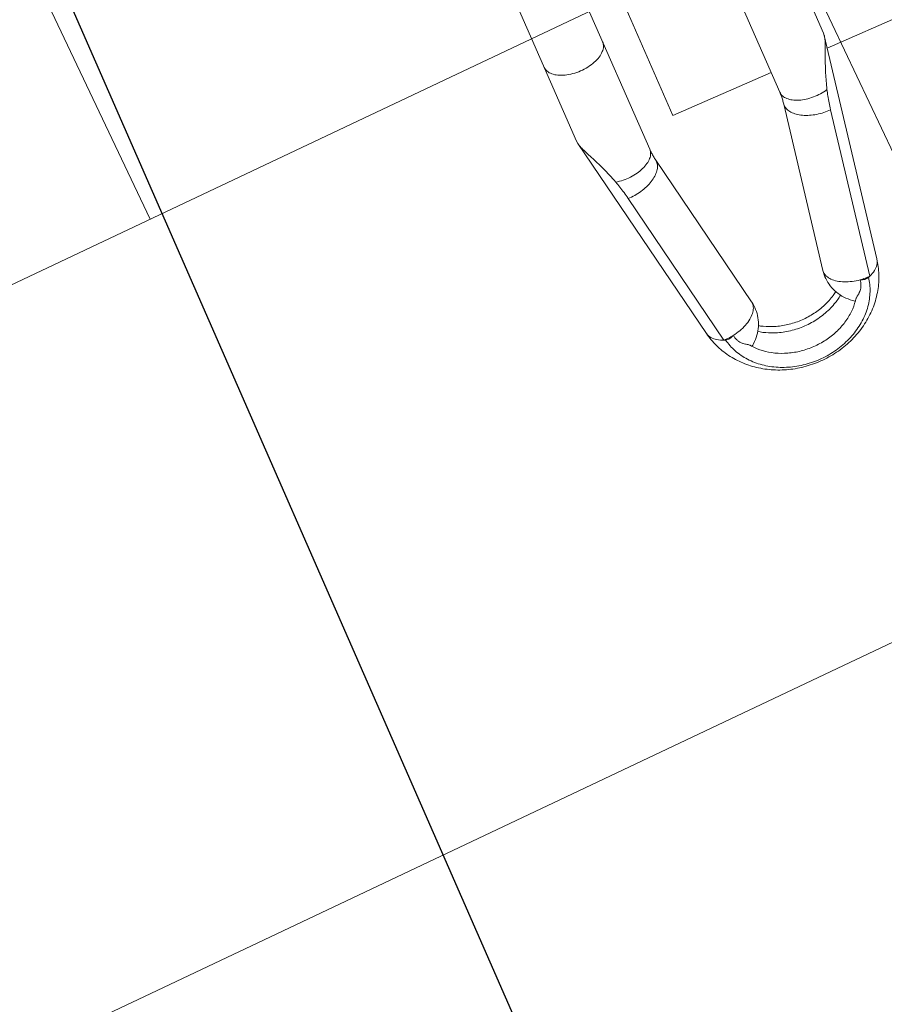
# Model space of a CAD drawing. Header units: metres. Extents: x 134157 to 138734, y 451157 to 455772.
# Tile 503 of 656: x 136619.703 to 136620.001, y 453797.424 to 453797.764. Entities that reach past the tile are written whole.
import ezdxf

# ---------------------------------------------------------------- set-up
doc = ezdxf.new("R2010")
doc.units = ezdxf.units.M
doc.layers.add('-DR-alg-hulplijnen', color=210, linetype='Continuous', plot=False)
doc.layers.add('-DR-nw-gr-arc-gras', color=7, linetype='Continuous', true_color=0xb5d5a4)
for name, color, linetype in [('-DR-nw-inr-fietsparkeren Tulip enkele beugel', 2, 'Continuous'), ('-DR-nw-maatvoering', 3, 'Continuous'), ('VELOPA-FIG25', 1, 'Continuous')]:
    doc.layers.add(name, color=color, linetype=linetype)
doc.layers.add('-DR-nw-vh-arc-sbs df bruinrood Broeder Alarmstraat', color=7, linetype='Continuous', lineweight=9, true_color=0xd8beb6)
doc.styles.add('2-5TXT', font='arial.ttf')
doc.styles.add('Drong', font='txt', dxfattribs={"height": 1.8})
doc.dimstyles.new('Drong', dxfattribs={"dimtxt": 1.8, "dimasz": 2.5, "dimexe": 0, "dimexo": 0, "dimgap": 0.9, "dimtad": 1, "dimzin": 0, "dimdsep": 46, "dimtxsty": 'Drong', "dimblk": 'dimblk-wit', "dimcen": 0, "dimse1": 1, "dimse2": 1, "dimclrd": 256, "dimclre": 1, "dimclrt": 7, "dimadec": 0, "dimazin": 0, "dimtfac": 1, "dimtmove": 0, "dimatfit": 3, "dimfxl": 1, "dimtolj": 1, "dimtzin": 0, "dimarcsym": 0})
doc.dimstyles.new('VELOPA-drukwerk', dxfattribs={"dimscale": 0, "dimtxt": 2.5, "dimasz": 2, "dimexe": 1, "dimexo": 1, "dimgap": 1, "dimtad": 1, "dimdec": 0, "dimdsep": 46, "dimtxsty": '2-5TXT', "dimcen": 8, "dimadec": 1, "dimazin": 0, "dimtfac": 1, "dimtdec": 0, "dimtmove": 0, "dimatfit": 3, "dimfxl": 1, "dimtolj": 1, "dimtzin": 0, "dimarcsym": 0})
pattern_1 = [(115.3356253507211, (136419.7180158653, 453326.2367068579), (-0.2236810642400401, -0.1059037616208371), [0.06, -0.187485]), (205.3356253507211, (136419.7180158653, 453326.2367068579), (0.1059037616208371, -0.22368106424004), [0.06, -0.187485])]

# ---------------------------------------------------------------- blocks, each defined once
blk = doc.blocks.new('*D482')
at = {"layer": '-DR-alg-hulplijnen', "color": 0, "lineweight": -2, "ltscale": 4, "transparency": 16777216}
for p, q in [((-1.268533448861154e-15, -770.7167233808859), (-1.92714493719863e-14, -1064.726652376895)), ((3625, -770.7167233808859), (3625, -1064.726652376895)), ((41.43344676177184, -1044.009928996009), (3583.566553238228, -1044.009928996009))]:
    blk.add_line(p, q, dxfattribs=at)
at = {"layer": '-DR-alg-hulplijnen', "color": 0, "ltscale": 4, "transparency": 16777216}
for points in [[(41.43344676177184, -1037.104354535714), (41.43344676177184, -1050.915503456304), (-1.800291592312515e-14, -1044.009928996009)], [(3583.566553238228, -1037.104354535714), (3583.566553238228, -1050.915503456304), (3625, -1044.009928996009)]]:
    blk.add_solid(points, dxfattribs=at)
at = {"layer": 'Defpoints', "color": 0, "ltscale": 4, "transparency": 16777216}
for p in [(0, -750), (3625, -750), (3625, -1044.009928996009)]:
    blk.add_point(p, dxfattribs=at)
at = {"layer": '-DR-alg-hulplijnen', "color": 0, "ltscale": 4, "transparency": 16777216, "insert": (1812.5, -996.8320429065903), "char_height": 51.79180845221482, "attachment_point": 5, "style": '2-5TXT'}
blk.add_mtext('\\A1;3625', dxfattribs=at)
blk = doc.blocks.new('*D481')
at = {"layer": '-DR-alg-hulplijnen', "color": 0, "lineweight": -2, "ltscale": 4, "transparency": 16777216}
for p, q in [((3645.716723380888, 3.331503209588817e-15), (4009.119275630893, 6.177109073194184e-14)), ((3988.402552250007, -41.4334467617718), (3988.402552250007, -708.5665532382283)), ((3645.716723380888, -750.0000000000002), (4009.119275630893, -750.0000000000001))]:
    blk.add_line(p, q, dxfattribs=at)
at = {"layer": '-DR-alg-hulplijnen', "color": 0, "ltscale": 4, "transparency": 16777216}
for points in [[(3981.496977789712, -41.43344676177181), (3995.308126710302, -41.4334467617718), (3988.402552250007, 5.843958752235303e-14)], [(3981.496977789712, -708.5665532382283), (3995.308126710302, -708.5665532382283), (3988.402552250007, -750.0000000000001)]]:
    blk.add_solid(points, dxfattribs=at)
at = {"layer": 'Defpoints', "color": 0, "ltscale": 4, "transparency": 16777216}
for p in [(3625.000000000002, 0), (3625.000000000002, -750.0000000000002), (3988.402552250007, -750.0000000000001)]:
    blk.add_point(p, dxfattribs=at)
at = {"layer": '-DR-alg-hulplijnen', "color": 0, "ltscale": 4, "transparency": 16777216, "insert": (3941.242330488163, -375.0000000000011), "char_height": 51.79180845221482, "attachment_point": 5, "rotation": 90, "style": '2-5TXT'}
blk.add_mtext('\\A1;750', dxfattribs=at)
blk = doc.blocks.new('dimblk-wit')
at = {"color": 7}
blk.add_line((2.842170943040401e-14, -0.3333333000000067), (-2.842170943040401e-14, 0.3333333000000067), dxfattribs=at)
blk.add_solid([(0, 0), (-0.7999999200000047, 0.1999999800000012), (-0.7999999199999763, -0.1999999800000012)], dxfattribs=at)
blk = doc.blocks.new('*D634')
at = {"layer": '-DR-nw-maatvoering', "lineweight": -2, "transparency": 16777216}
blk.add_line((136616.4696596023, 453791.6460135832), (136622.2968280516, 453806.2631956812), dxfattribs=at)
at = {"layer": 'Defpoints', "color": 0, "transparency": 16777216}
for p in [(136622.4819835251, 453806.7276496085), (136622.889603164, 453806.5651512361), (136616.6921237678, 453791.0190612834)]:
    blk.add_point(p, dxfattribs=at)
at = {"layer": '-DR-nw-maatvoering', "lineweight": -2, "transparency": 16777216, "xscale": 0.5, "yscale": 0.5, "zscale": 0.5}
for p, rotation in [((136622.481983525, 453806.7276496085), 68.26520454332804), ((136616.2845041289, 453791.1815596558), 248.2652045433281)]:
    blk.add_blockref('dimblk-wit', p, dxfattribs=dict(at, rotation=rotation))
at = {"layer": '-DR-nw-maatvoering', "color": 7, "transparency": 16777216, "insert": (136619.0454071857, 453799.089283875), "char_height": 0.36, "attachment_point": 5, "rotation": 68.26520454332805, "style": 'Drong'}
blk.add_mtext('\\A1;16.75', dxfattribs=at)
blk = doc.blocks.new('Fietsenrek Tulip enkel')
at = {"layer": '-DR-alg-hulplijnen', "ltscale": 4}
blk.add_line((1925, 0), (0, 0), dxfattribs=at)
at = {"layer": 'VELOPA-FIG25', "color": 252, "linetype": 'Continuous', "lineweight": 9}
for p, q in [((494.8371129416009, -140.9999999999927), (311.0747259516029, -140.9999999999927)), ((495.7262785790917, -141.0910967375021), (494.8371129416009, -140.9999999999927)), ((495.772689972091, -141.0990760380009), (573.5617494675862, -155.412532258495)), ((578.061183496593, -160.0371666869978), (520.0285534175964, -149.358961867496)), ((507.4947259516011, -162.9999999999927), (311.0747259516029, -162.9999999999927)), ((569.7877324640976, -174.0683839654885), (511.7551023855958, -163.3901791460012)), ((511.7551023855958, -163.3901791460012), (512.3705032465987, -163.4460002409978)), ((500.0747259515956, -174.9999999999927), (328.0747259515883, -174.9999999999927)), ((500.0747259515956, -174.9999999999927), (500.0747259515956, -211.9999729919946)), ((511.7551023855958, -211.6098208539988), (569.7877324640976, -200.931616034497)), ((311.0747259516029, -211.9999729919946), (507.4947259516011, -211.9999729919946)), ((511.7551023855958, -211.6098208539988), (512.3705032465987, -211.5539997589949)), ((520.0285534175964, -225.6410381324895), (578.061183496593, -214.962833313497)), ((495.7557838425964, -233.9040347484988), (573.5617494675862, -219.587467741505)), ((311.0747259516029, -233.9999729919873), (494.8372597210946, -233.9999729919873)), ((494.8372597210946, -233.9999729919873), (495.7291586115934, -233.9086769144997)), ((500.0747259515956, -233.1093344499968), (500.0747259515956, -344.8499999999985))]:
    blk.add_line(p, q, dxfattribs=at)
for points, start_tangent, end_tangent in [([(466.994016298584, -163), (468.5860438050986, -162.6251840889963), (470.0695772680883, -161.5262794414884), (471.3435163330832, -159.7781745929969), (472.3210441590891, -157.5), (472.9355438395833, -154.8470094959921), (473.1451382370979, -151.9999999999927), (472.9355438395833, -149.1529905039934), (472.3210441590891, -146.4999999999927), (471.3435163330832, -144.2218254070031), (470.0695772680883, -142.473720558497), (468.5860438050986, -141.3748159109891), (466.994016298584, -140.9999999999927)], (1, 0), (-1, 0)), ([(513.1607519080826, -147.7183760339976), (510.0422459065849, -146.6946697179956), (507.153079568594, -145.6307649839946), (504.4932891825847, -144.5501866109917), (502.0300367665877, -143.480861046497), (499.7637301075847, -142.4865463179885), (497.7815417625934, -141.6876164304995), (496.0994907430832, -141.1684539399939), (495.7265333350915, -141.0897224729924)], (-0.9553822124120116, 0.2953723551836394), (-0.9832483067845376, 0.1822711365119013)), ([(507.4947259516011, -163), (508.9946258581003, -162.6679655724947), (510.403976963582, -161.6919071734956), (511.6376968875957, -160.130749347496), (512.6213060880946, -158.0787390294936), (513.2954241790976, -155.6597558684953), (513.6193547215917, -153.0198336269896), (513.5735420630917, -150.3183441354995), (513.1607519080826, -147.7183760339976)], (1, 0), (-0.2299615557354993, 0.973199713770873)), ([(512.370503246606, -163.4460002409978), (513.8332429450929, -163.1500431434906), (515.2912186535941, -162.2782816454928), (516.6650685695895, -160.878168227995), (517.8800100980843, -159.0259150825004), (518.869910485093, -156.822345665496), (519.5808866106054, -154.3874065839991), (519.9742380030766, -151.8536385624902), (520.0285534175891, -149.358961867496)], (1, 0), (-0.04841406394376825, 0.9988273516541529)), ([(520.0285534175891, -149.358961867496), (517.6052190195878, -148.8716865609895), (515.3152293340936, -148.3272174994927), (513.1607519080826, -147.7183760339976)], (-0.9834894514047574, 0.1809654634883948), (-0.9553822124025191, 0.2953723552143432)), ([(573.5617138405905, -155.4127280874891), (573.7128661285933, -155.4431628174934), (575.4500885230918, -156.2476258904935), (576.9283822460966, -157.8094454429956), (578.061183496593, -160.0371666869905)], (0.9838505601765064, -0.1789918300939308), (0.3481890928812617, -0.9374243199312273)), ([(573.5617494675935, -219.5874677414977), (578.7706373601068, -218.0776590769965), (583.6881667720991, -215.5124794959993), (588.2215604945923, -211.8576967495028), (592.0143276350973, -207.3459410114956), (595.0129162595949, -202.0121346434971), (597.0151496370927, -196.1921108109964), (597.984348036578, -190.0517689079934), (597.892170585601, -183.8694163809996), (596.757943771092, -177.8318916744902), (594.6560760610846, -172.2159666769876), (591.6399866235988, -167.1248132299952), (587.9239800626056, -162.8540007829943), (583.523176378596, -159.3805036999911), (578.7266569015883, -156.9047444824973), (573.5617494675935, -155.412532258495)], (0.9834894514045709, 0.1809654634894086), (-0.9834894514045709, 0.1809654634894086)), ([(511.7551023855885, -163.3901791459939), (510.3443160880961, -163.1741171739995), (508.922379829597, -163.0436381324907), (507.4947259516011, -163)], (-0.9834894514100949, 0.1809654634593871), (-1, 0)), ([(577.8828285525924, -163.5944361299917), (578.0581665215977, -161.7951034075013), (578.061183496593, -160.0371666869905)], (0.1429102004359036, 0.9897356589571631), (-0.04841406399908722, 0.9988273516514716)), ([(577.8828285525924, -163.5944361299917), (578.1861512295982, -162.8770445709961), (578.3573884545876, -162.0765153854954), (578.3780841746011, -161.2791146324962), (578.2446153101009, -160.5658552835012)], (0.4845798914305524, 0.8747470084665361), (-0.3077783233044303, 0.9514580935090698)), ([(578.2446153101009, -160.5658552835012), (578.1548630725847, -160.2980427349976), (578.061183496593, -160.0371666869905)], (-0.3077783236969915, 0.9514580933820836), (-0.3481890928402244, 0.9374243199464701)), ([(578.2446153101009, -214.4341447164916), (583.0011780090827, -212.9043890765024), (587.3700303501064, -210.1679985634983), (591.143664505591, -206.3549437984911), (594.1428437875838, -201.6463338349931), (596.2251158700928, -196.2658140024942), (597.2915788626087, -190.4689434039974), (597.2915788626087, -184.5310565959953), (596.2251158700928, -178.7341859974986), (594.1428437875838, -173.3536661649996), (591.143664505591, -168.6450562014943), (587.3700303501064, -164.8320014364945), (583.0011780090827, -162.0956109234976), (578.2446153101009, -160.5658552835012)], (0.9834894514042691, 0.1809654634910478), (-0.9834894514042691, 0.1809654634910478)), ([(577.8828285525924, -163.5944361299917), (577.2849133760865, -166.3407292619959), (576.3266383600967, -168.8847591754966), (575.0707194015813, -171.0600332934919), (573.5993227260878, -172.72422531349), (572.0088353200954, -173.768359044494), (570.4029777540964, -174.1242050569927), (569.7881758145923, -174.0660051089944)], (-0.1429101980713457, -0.9897356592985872), (-0.9830726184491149, 0.1832163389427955)), ([(581.3055040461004, -165.1294488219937), (581.2596432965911, -165.0871941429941), (580.5832160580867, -164.5618098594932), (579.7776140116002, -164.1331376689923), (578.861981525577, -163.8170787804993), (577.8828285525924, -163.5944361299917)], (-0.7317919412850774, 0.6815281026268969), (-0.9834894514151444, 0.1809654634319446)), ([(581.7429735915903, -165.579241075), (581.3055040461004, -165.1294488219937)], (-0.6639546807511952, 0.7477728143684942), (-0.7317919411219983, 0.6815281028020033)), ([(583.3163983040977, -167.5550836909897), (583.3107844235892, -167.5510886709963), (583.0006612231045, -167.2355749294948), (582.6643575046, -166.7823136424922), (582.2783152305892, -166.2445987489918), (581.8175673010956, -165.6645055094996), (581.7429735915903, -165.579241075)], (-0.816839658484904, 0.576864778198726), (-0.6639546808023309, 0.7477728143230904)), ([(569.7877324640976, -174.0683839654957), (572.74650692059, -174.2877739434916), (575.6955799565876, -173.8647761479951), (578.5244736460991, -172.8009716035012), (581.0982246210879, -171.1255928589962), (583.3039738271, -168.8824958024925), (583.9188253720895, -168.0466727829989)], (0.9834894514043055, -0.1809654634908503), (0.5641571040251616, 0.8256674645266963)), ([(583.8994268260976, -167.9998713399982), (583.680129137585, -167.828367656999), (583.3163900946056, -167.5552250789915)], (-0.7831416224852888, 0.6218433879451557), (-0.8069365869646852, 0.5906380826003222)), ([(583.8995416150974, -207.0000360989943), (586.6723694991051, -204.3154133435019), (589.1502162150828, -200.7668309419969), (591.0006356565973, -196.6789411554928), (592.1475709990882, -192.2146738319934), (592.5417483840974, -187.5510255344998), (592.16362860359, -182.8813609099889), (591.0284676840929, -178.4008529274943), (589.1822902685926, -174.2899318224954), (586.7002369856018, -170.7172589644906), (583.8994268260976, -167.9998713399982)], (0.7831353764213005, 0.6218512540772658), (-0.7831416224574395, 0.621843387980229)), ([(578.2560795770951, -202.1207758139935), (579.0847439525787, -200.7668309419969), (580.9351633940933, -196.6789411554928), (582.0820987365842, -192.2146738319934), (582.4762761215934, -187.5510255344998), (582.098156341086, -182.8813609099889), (580.9629954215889, -178.4008529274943), (579.1168180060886, -174.2899318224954), (578.2557944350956, -172.8787873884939)], (0.5507126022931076, 0.834694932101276), (-0.5507311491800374, 0.834682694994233)), ([(579.9956035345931, -203.1606989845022), (581.9342555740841, -199.9058249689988), (583.7395385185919, -195.1817957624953), (584.6636466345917, -190.1008767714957), (584.6636466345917, -184.8991232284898), (583.7395385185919, -179.8182042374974), (581.9342555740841, -175.0941750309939), (579.9956035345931, -171.8393010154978)], (0.5773998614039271, 0.8164615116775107), (-0.5773998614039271, 0.8164615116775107)), ([(569.7877324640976, -200.9316160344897), (572.74650692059, -200.7122260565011), (575.6955799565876, -201.1352238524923), (578.5244736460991, -202.1990283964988), (581.0982246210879, -203.8744071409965), (583.3039738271, -206.117504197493), (583.917779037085, -206.9517960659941)], (0.9834894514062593, 0.1809654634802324), (0.5642593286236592, -0.8255976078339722)), ([(569.7881761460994, -200.9339966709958), (570.4031333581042, -200.8757949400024), (570.4376453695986, -200.8758824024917)], (0.9830726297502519, 0.1832162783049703), (0.9999700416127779, -0.007740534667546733)), ([(570.4376453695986, -200.8758824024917), (572.008766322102, -201.2316107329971), (573.5993205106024, -202.2757727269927), (575.0707066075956, -203.9399486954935), (576.3266339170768, -206.1152313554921), (577.2849118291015, -208.6592654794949), (577.8828285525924, -211.4055638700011)], (0.9999700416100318, -0.007740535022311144), (0.1429101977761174, -0.9897356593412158)), ([(583.3163898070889, -207.4447759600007), (583.6631090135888, -207.1847250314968), (583.8995416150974, -207.0000360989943)], (0.8069358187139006, 0.5906391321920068), (0.7831353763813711, 0.6218512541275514)), ([(577.8828285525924, -211.4055638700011), (578.8483278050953, -211.1866933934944), (579.7620077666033, -210.8735213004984), (580.5740716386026, -210.4441363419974), (581.2582947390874, -209.9140350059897), (581.3048289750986, -209.8711807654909)], (0.9834894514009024, 0.1809654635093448), (0.7319026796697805, 0.6814091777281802)), ([(581.3048289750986, -209.8711807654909), (581.7614555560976, -209.3998654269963)], (0.7319026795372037, 0.6814091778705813), (0.661212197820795, 0.7501989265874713)), ([(581.7614555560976, -209.3998654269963), (581.8226206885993, -209.3296260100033), (582.2868631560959, -208.743856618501), (582.6730661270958, -208.2054200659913), (583.0086431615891, -207.7546029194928), (583.3163857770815, -207.4447451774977)], (0.6612121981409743, 0.7501989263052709), (0.8176137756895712, 0.5757670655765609)), ([(507.4947259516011, -211.9999729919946), (508.9946258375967, -212.3320074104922), (510.4039769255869, -213.3080657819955), (511.6376968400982, -214.8692235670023), (512.6213060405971, -216.9212338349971), (513.2954241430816, -219.3402169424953), (513.6193547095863, -221.9801391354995), (513.5735420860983, -224.6816285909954), (513.1609006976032, -227.2815920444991)], (1, 0), (-0.2298794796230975, -0.9732191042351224)), ([(507.4950211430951, -211.9999729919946), (508.9224544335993, -211.9563453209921), (510.3443704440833, -211.8258731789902), (511.7551023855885, -211.6098208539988)], (1, 1.038950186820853e-08), (0.9834894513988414, 0.1809654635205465)), ([(512.370503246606, -211.5539997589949), (513.8332429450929, -211.8499568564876), (515.2912186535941, -212.7217183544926), (516.6650685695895, -214.1218317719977), (517.8800100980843, -215.9740849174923), (518.869910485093, -218.1776543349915), (519.5808866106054, -220.6125934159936), (519.9742380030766, -223.1463614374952), (520.0285534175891, -225.6410381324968)], (1, 0), (-0.04841406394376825, -0.9988273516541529)), ([(577.8828285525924, -211.4055638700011), (578.1861512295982, -212.1229554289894), (578.3573884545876, -212.9234846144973), (578.3780841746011, -213.7208853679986), (578.2446153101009, -214.4341447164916)], (0.4845798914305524, -0.8747470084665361), (-0.3077783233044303, -0.9514580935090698)), ([(577.8828285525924, -211.4055638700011), (578.0581665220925, -213.2048965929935), (578.061183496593, -214.962833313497)], (0.1429102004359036, -0.9897356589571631), (-0.04841406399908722, -0.9988273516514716)), ([(578.061183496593, -214.962833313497), (576.9283822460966, -217.1905545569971), (575.4500885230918, -218.7523741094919), (573.7128661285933, -219.556837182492), (573.5617138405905, -219.5872719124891)], (-0.3481890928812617, -0.9374243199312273), (-0.9838505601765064, -0.1789918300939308)), ([(578.2446153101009, -214.4341447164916), (578.1548630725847, -214.7019572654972), (578.061183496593, -214.962833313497)], (-0.3077783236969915, -0.9514580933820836), (-0.3481890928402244, -0.9374243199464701)), ([(495.7292658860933, -233.9092552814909), (495.9427061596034, -233.8665142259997), (497.3783835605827, -233.4555993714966), (499.0630185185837, -232.8091236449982), (500.9861600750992, -231.9804818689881), (503.099138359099, -231.0494096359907), (505.3447052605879, -230.0939968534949), (507.7623714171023, -229.1352099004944), (510.3685579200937, -228.1923988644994), (513.1609006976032, -227.2815920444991)], (0.9832304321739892, 0.1823675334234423), (0.9553821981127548, 0.2953724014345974)), ([(513.1609215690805, -227.2815860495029), (515.3153771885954, -226.6727519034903), (517.6052933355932, -226.1282990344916), (520.0285534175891, -225.6410381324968)], (0.9553816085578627, 0.2953743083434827), (0.9834894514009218, 0.1809654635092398))]:
    blk.add_spline(points, degree=3, dxfattribs=dict(at, start_tangent=start_tangent, end_tangent=end_tangent))
at = {"layer": '-DR-alg-hulplijnen', "ltscale": 4}
dim = blk.add_linear_dim(base=(3988.402552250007, -750.0000000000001), p1=(3625, 0), p2=(3625, -750), angle=90, dimstyle='VELOPA-drukwerk', override={"dimscale": 20.71672338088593}, dxfattribs=at)
dim.commit()
dim.dimension.update_dxf_attribs({"geometry": '*D481', "text_midpoint": (3941.242330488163, -375.0000000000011)})
dim = blk.add_linear_dim(base=(3625, -1044.009928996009), p1=(0, -750), p2=(3625, -750), dimstyle='VELOPA-drukwerk', override={"dimscale": 20.71672338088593}, dxfattribs=at)
dim.commit()
dim.dimension.update_dxf_attribs({"geometry": '*D482', "text_midpoint": (1812.5, -996.8320429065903)})

msp = doc.modelspace()

# ---------------------------------------------------------------- hatches: boundary and pattern name
at = {"layer": '-DR-nw-gr-arc-gras', "transparency": 33554687}
h = msp.add_hatch(dxfattribs=at)
h.set_pattern_fill('AGR-BOLLEN', color=256, scale=0.1, pattern_type=2)
h.set_pattern_definition(pattern_1)
edge = h.paths.add_edge_path()
edge.add_arc((-7000776.809524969, 3043164.567559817), 7592527.997363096, 340.0567505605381, 340.0572256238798)
edge.add_line((136455.7815594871, 453494.2542758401), (136455.1236032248, 453494.4934109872))
edge.add_arc((380495.2223584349, 364992.5484406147), 259592.3035530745, 160.0666568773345, 160.0804453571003)
edge.add_line((136433.832290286, 453435.7615323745), (136433.813485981, 453435.768343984))
edge.add_line((136433.813485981, 453435.768343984), (136432.1794965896, 453431.2550945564))
edge.add_line((136432.1794965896, 453431.2550945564), (136432.198303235, 453431.2482893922))
edge.add_line((136432.198303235, 453431.2482893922), (136431.6776287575, 453429.8696050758))
edge.add_line((136431.6776287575, 453429.8696050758), (136432.3363505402, 453429.6312341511))
edge.add_line((136432.3363505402, 453429.6312341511), (136434.3092713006, 453435.0765756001))
h = msp.add_hatch(dxfattribs=at)
h.set_pattern_fill('AGR-BOLLEN', color=256, scale=0.1, pattern_type=2)
h.set_pattern_definition(pattern_1)
edge = h.paths.add_edge_path()
edge.add_line((136644.2753070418, 454017.4218487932), (136643.9350728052, 454016.4814706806))
edge.add_line((136643.9350728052, 454016.4814706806), (136643.8839339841, 454016.3403207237))
edge.add_line((136643.8839339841, 454016.3403207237), (136644.542212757, 454016.1016536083))
edge.add_arc((1711333.983143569, -116117.4265426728), 1674723.581774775, 160.0956720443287, 160.096657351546, ccw=False)
edge.add_line((136654.3469492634, 454043.1812754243), (136653.6888597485, 454043.419891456))
edge.add_line((136653.6888597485, 454043.419891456), (136653.6378049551, 454043.2789838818))
edge.add_line((136653.6378049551, 454043.2789838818), (136653.2975354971, 454042.3386559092))
edge.add_line((136653.2975354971, 454042.3386559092), (136644.2753070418, 454017.4218487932))
at = {"layer": '-DR-nw-vh-arc-sbs df bruinrood Broeder Alarmstraat', "transparency": 33554687}
h = msp.add_hatch(dxfattribs=at)
h.set_pattern_fill('AVH-SBS_DIKFORMAAT_KEPER', color=256, scale=3.5, angle=45, pattern_type=2)
h.set_pattern_definition([(115.3356253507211, (136419.7180158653, 453326.2367068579), (-0.321614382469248, 0.1149290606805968), [0.9660000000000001, -0.483]), (25.33562535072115, (136419.0632007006, 453325.9266788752), (-0.321614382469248, 0.1149290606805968), [0.966, -0.483]), (115.3356253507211, (136419.3505233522, 453326.7307148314), (-0.321614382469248, 0.1149290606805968), [0, -1.449]), (115.3356253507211, (136419.3389369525, 453326.1908287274), (-0.321614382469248, 0.1149290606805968), [0, -1.449])])
h.paths.add_polyline_path([(136622.8075498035, 453806.5944730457), (136616.6100704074, 453791.048383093), (136618.5044023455, 453790.3142710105), (136624.631343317, 453805.9024352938)])

# ---------------------------------------------------------------- block references
at = {"layer": '-DR-nw-inr-fietsparkeren Tulip enkele beugel', "xscale": -0.001, "yscale": 0.001, "zscale": 0.001, "rotation": 113.6629406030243}
for p in [(136620.7208269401, 453801.0963996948), (136620.3365142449, 453800.1009803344), (136619.9505252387, 453799.1128586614), (136619.5669294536, 453798.118378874), (136619.1838070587, 453797.122587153)]:
    msp.add_blockref('Fietsenrek Tulip enkel', p, dxfattribs=at)

# ---------------------------------------------------------------- dimensions: what is measured, and where the dimension line sits
at = {"layer": '-DR-nw-maatvoering'}
dim = msp.add_aligned_dim(p1=(136616.6921237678, 453791.0190612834), p2=(136622.889603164, 453806.5651512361), distance=0.4388160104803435, dimstyle='Drong', override={"dimrnd": 0.05, "dimtfill": 0}, dxfattribs=at)
dim.commit()
dim.dimension.update_dxf_attribs({"geometry": '*D634', "text_midpoint": (136619.0454071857, 453799.089283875)})

doc.saveas('drawing.dxf')
